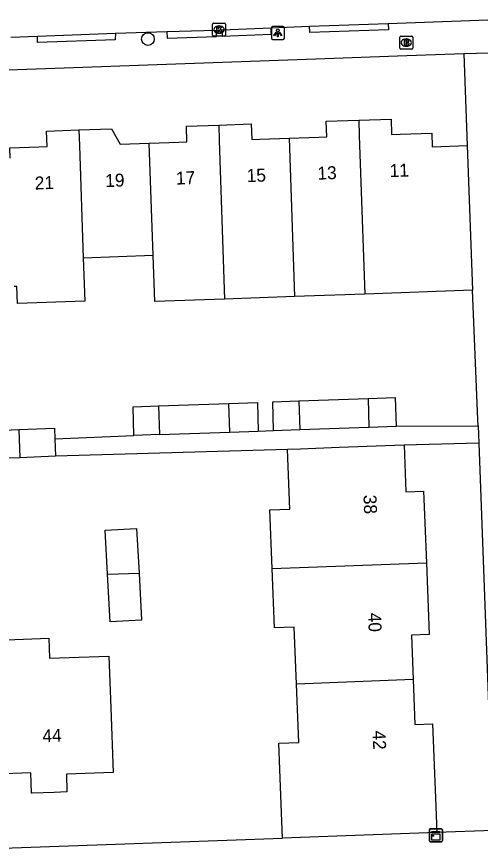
# Model space of a CAD drawing. Extents: x 161084 to 161928, y 385355 to 386522.
# Drawn here: x 161728.5 to 161764.3, y 386417 to 386481.1 of the extents above; entities that cross this region are included whole.
import ezdxf

# ---------------------------------------------------------------- set-up
doc = ezdxf.new("R2010")
doc.units = 0
for name, color, linetype in [('IMGEO_Boom', 7, 'Continuous'), ('IMGEO_Brandkraan', 7, 'Continuous'), ('IMGEO_Kast', 7, 'Continuous'), ('IMGEO_Kolk', 7, 'Continuous'), ('IMGEO_Lichtpunt', 7, 'Continuous'), ('IMGEO_Muur', 7, 'Continuous'), ('IMGEO_Pand', 7, 'Continuous'), ('IMGEO_Pand_nummerreeks', 7, 'Continuous'), ('IMGEO_Rijbaan_lokaal_open', 7, 'Continuous'), ('IMGEO_Voetpad_open', 7, 'Continuous')]:
    doc.layers.add(name, color=color, linetype=linetype)

msp = doc.modelspace()

# ---------------------------------------------------------------- linework, layer by layer
at = {"layer": 'IMGEO_Boom'}
msp.add_circle((161738.604, 386479.404), 0.489, dxfattribs=at)
at = {"layer": 'IMGEO_Brandkraan'}
for p, q in [((161758.032, 386478.709), (161758.032, 386479.561)), ((161758.107, 386479.635), (161758.959, 386479.635)), ((161758.52, 386479.415), (161758.545, 386479.415)), ((161759.033, 386479.561), (161759.033, 386478.709)), ((161758.959, 386478.635), (161758.107, 386478.635)), ((161758.543, 386478.855), (161758.518, 386478.855))]:
    msp.add_line(p, q, dxfattribs=at)
for points in [[(161758.032, 386478.709), (161758.032, 386479.561)], [(161758.107, 386479.635), (161758.959, 386479.635)], [(161758.38, 386479.335), (161758.38, 386478.935), (161758.593, 386478.935)], [(161758.611, 386479.335), (161758.38, 386479.335)], [(161758.559, 386479.254), (161758.505, 386479.254), (161758.505, 386479.178)], [(161758.505, 386479.178), (161758.558, 386479.178)], [(161759.033, 386479.561), (161759.033, 386478.709)], [(161758.959, 386478.635), (161758.107, 386478.635)], [(161758.567, 386479.102), (161758.505, 386479.102), (161758.505, 386479.021)], [(161758.505, 386479.021), (161758.567, 386479.021)]]:
    msp.add_lwpolyline(points, dxfattribs=at)
for centre, radius, start, end in [((161758.109, 386479.559), 0.0765, 91.55205, 178.44795), ((161758.109, 386479.559), 0.0765, 91.55205, 178.44795), ((161758.56, 386479.216), 0.0379, 267.82845, 90.93552), ((161758.615, 386479.19), 0.145, 59.4692, 91.53667), ((161758.64, 386479.237), 0.0922, 285.51372, 58.15012), ((161758.645, 386479.045), 0.105, 301.31148, 78.98903), ((161758.957, 386479.559), 0.0765, 1.55205, 88.44795), ((161758.957, 386479.559), 0.0765, 1.55205, 88.44795), ((161758.109, 386478.711), 0.0765, 181.55205, 268.44795), ((161758.109, 386478.711), 0.0765, 181.55205, 268.44795), ((161758.568, 386479.061), 0.0404, 269.87594, 90.50774), ((161758.599, 386479.186), 0.251, 268.66757, 293.53466), ((161758.957, 386478.711), 0.0765, 271.55205, 358.44795), ((161758.957, 386478.711), 0.0765, 271.55205, 358.44795)]:
    msp.add_arc(centre, radius, start, end, dxfattribs=at)
for centre, major_axis, ratio, start_param, end_param in [((161758.519, 386479.135), (-0.387, 0.002), 0.722429, 4.712389, 7.853982), ((161758.544, 386479.135), (-0.39, 0.002), 0.717154, 1.570796, 4.712389)]:
    msp.add_ellipse(centre, major_axis=major_axis, ratio=ratio, start_param=start_param, end_param=end_param, dxfattribs=at)
at = {"layer": 'IMGEO_Kast'}
for p, q in [((161760.318, 386417.539), (161760.318, 386418.38)), ((161760.318, 386418.38), (161760.318, 386417.539)), ((161760.393, 386418.464), (161761.234, 386418.464)), ((161761.234, 386418.464), (161760.393, 386418.464)), ((161761.318, 386418.389), (161761.318, 386417.548)), ((161761.318, 386417.548), (161761.318, 386418.389)), ((161761.243, 386417.464), (161760.402, 386417.464)), ((161760.402, 386417.464), (161761.243, 386417.464))]:
    msp.add_line(p, q, dxfattribs=at)
for points in [[(161760.513, 386418.254), (161761.113, 386418.254), (161761.113, 386418.169), (161760.513, 386418.169), (161760.513, 386418.254)], [(161760.513, 386418.079), (161761.113, 386418.079), (161761.113, 386417.59), (161760.513, 386417.59), (161760.513, 386418.079)]]:
    msp.add_lwpolyline(points, dxfattribs=at)
msp.add_circle((161760.597, 386417.928), 0.0377, dxfattribs=at)
for centre, start, end in [((161760.396, 386418.386), 92.4484, 184.28452), ((161760.396, 386418.386), 92.4484, 184.28452), ((161761.24, 386418.386), 2.4484, 94.28452), ((161761.24, 386418.386), 2.4484, 94.28452), ((161760.396, 386417.542), 182.4484, 274.28452), ((161760.396, 386417.542), 182.4484, 274.28452), ((161761.24, 386417.542), 272.4484, 4.28452), ((161761.24, 386417.542), 272.4484, 4.28452)]:
    msp.add_arc(centre, 0.0779, start, end, dxfattribs=at)
at = {"layer": 'IMGEO_Kolk'}
for p, q in [((161743.589, 386479.716), (161743.589, 386480.568)), ((161743.664, 386480.642), (161744.516, 386480.642)), ((161744.077, 386480.422), (161744.102, 386480.422)), ((161744.59, 386480.568), (161744.59, 386479.716)), ((161744.1, 386479.862), (161744.075, 386479.862)), ((161744.516, 386479.642), (161743.664, 386479.642))]:
    msp.add_line(p, q, dxfattribs=at)
for points in [[(161743.589, 386479.716), (161743.589, 386480.568)], [(161743.664, 386480.642), (161744.516, 386480.642)], [(161744.59, 386480.568), (161744.59, 386479.716)], [(161743.91, 386480.342), (161744.033, 386480.342), (161744.033, 386480.191), (161744.163, 386480.342), (161744.327, 386480.342), (161744.181, 386480.191), (161744.334, 386479.942), (161744.182, 386479.942), (161744.097, 386480.106), (161744.033, 386480.039), (161744.033, 386479.942), (161743.91, 386479.942), (161743.91, 386480.342)], [(161744.516, 386479.642), (161743.664, 386479.642)]]:
    msp.add_lwpolyline(points, dxfattribs=at)
for centre, start, end in [((161743.666, 386480.566), 91.55205, 178.44795), ((161743.666, 386480.566), 91.55205, 178.44795), ((161744.514, 386480.566), 1.55205, 88.44795), ((161744.514, 386480.566), 1.55205, 88.44795), ((161743.666, 386479.718), 181.55205, 268.44795), ((161743.666, 386479.718), 181.55205, 268.44795), ((161744.514, 386479.718), 271.55205, 358.44795), ((161744.514, 386479.718), 271.55205, 358.44795)]:
    msp.add_arc(centre, 0.0765, start, end, dxfattribs=at)
for centre, major_axis, ratio, start_param, end_param in [((161744.076, 386480.142), (-0.387, 0.002), 0.722429, 4.712389, 7.853982), ((161744.101, 386480.142), (-0.39, 0.002), 0.717154, 1.570796, 4.712389)]:
    msp.add_ellipse(centre, major_axis=major_axis, ratio=ratio, start_param=start_param, end_param=end_param, dxfattribs=at)
at = {"layer": 'IMGEO_Lichtpunt'}
for p, q in [((161748.131, 386480.275), (161748.131, 386479.468)), ((161748.131, 386480.275), (161748.131, 386479.468)), ((161749.033, 386480.37), (161748.225, 386480.37)), ((161749.033, 386480.37), (161748.225, 386480.37)), ((161749.127, 386479.468), (161749.127, 386480.275)), ((161749.127, 386479.468), (161749.127, 386480.275)), ((161748.225, 386479.374), (161749.033, 386479.374)), ((161748.225, 386479.374), (161749.033, 386479.374))]:
    msp.add_line(p, q, dxfattribs=at)
for points in [[(161748.505, 386479.939), (161748.544, 386479.911), (161748.356, 386479.649), (161748.318, 386479.676), (161748.505, 386479.939)], [(161748.607, 386479.891), (161748.654, 386479.891), (161748.654, 386479.569), (161748.607, 386479.569), (161748.607, 386479.891)], [(161748.717, 386479.911), (161748.755, 386479.938), (161748.942, 386479.676), (161748.903, 386479.648), (161748.717, 386479.911)]]:
    msp.add_lwpolyline(points, dxfattribs=at)
msp.add_circle((161748.63, 386480.073), 0.0994, dxfattribs=at)
for centre, start, end in [((161748.225, 386480.275), 90, 180), ((161748.225, 386480.275), 90, 180), ((161749.033, 386480.275), 0, 90), ((161749.033, 386480.275), 0, 90), ((161748.225, 386479.468), 180, 270), ((161748.225, 386479.468), 180, 270), ((161749.033, 386479.468), 270, 0), ((161749.033, 386479.468), 270, 360)]:
    msp.add_arc(centre, 0.0946, start, end, dxfattribs=at)
at = {"layer": 'IMGEO_Muur'}
msp.add_lwpolyline([(161736.105, 386417.289), (161748.979, 386417.745)], dxfattribs=at)
at = {"layer": 'IMGEO_Pand'}
for points in [[(161738.698, 386471.382), (161740.985, 386471.462), (161741.612, 386471.484), (161741.572, 386472.684), (161744.068, 386472.771)], [(161744.068, 386472.771), (161746.569, 386472.859), (161746.609, 386471.659), (161747.24, 386471.681), (161749.508, 386471.761)], [(161744.068, 386472.771), (161744.108, 386471.572), (161744.512, 386459.342)], [(161749.508, 386471.761), (161751.779, 386471.84), (161752.406, 386471.862), (161752.365, 386473.061), (161754.869, 386473.149)], [(161754.869, 386473.149), (161757.362, 386473.236), (161757.403, 386472.038), (161758.065, 386472.061), (161760.503, 386472.146), (161760.54, 386471.087), (161763.24, 386471.183)], [(161754.869, 386473.149), (161754.91, 386471.951), (161755.33, 386459.725)], [(161727.965, 386470.206), (161727.939, 386471.005), (161730.196, 386471.085), (161730.824, 386471.107), (161730.784, 386472.307), (161733.278, 386472.394)], [(161733.278, 386472.394), (161735.781, 386472.482), (161736.452, 386471.304), (161738.698, 386471.382)], [(161733.278, 386472.394), (161733.318, 386471.194), (161733.61, 386462.507)], [(161749.508, 386471.761), (161749.901, 386459.533)], [(161739.002, 386462.698), (161738.698, 386471.382)], [(161763.24, 386471.183), (161763.635, 386460.02)], [(161733.61, 386462.507), (161733.728, 386459.181), (161728.547, 386458.997), (161728.5, 386460.324), (161728.29, 386460.317)], [(161739.002, 386462.698), (161733.61, 386462.507)], [(161744.512, 386459.342), (161739.128, 386459.151), (161739.002, 386462.698)], [(161763.635, 386460.02), (161755.33, 386459.725)], [(161749.901, 386459.533), (161744.512, 386459.342)], [(161755.33, 386459.725), (161749.901, 386459.533)], [(161750.247, 386451.483), (161755.586, 386451.67)], [(161755.586, 386451.67), (161757.684, 386451.743), (161757.765, 386449.545)], [(161755.586, 386451.67), (161755.656, 386449.469)], [(161737.525, 386448.815), (161737.466, 386451.037), (161739.407, 386451.105)], [(161739.407, 386451.105), (161744.839, 386451.294)], [(161739.407, 386451.105), (161739.485, 386448.886)], [(161744.839, 386451.294), (161747.048, 386451.372), (161747.107, 386449.161)], [(161744.925, 386449.082), (161744.839, 386451.294)], [(161748.298, 386449.204), (161748.239, 386451.413), (161750.247, 386451.483)], [(161750.247, 386451.483), (161750.318, 386449.276)], [(161728.724, 386447.1), (161726.964, 386447.03), (161726.878, 386449.2), (161728.653, 386449.271)], [(161728.653, 386449.271), (161731.391, 386449.38), (161731.424, 386448.567)], [(161728.653, 386449.271), (161728.724, 386447.1)], [(161739.485, 386448.886), (161744.925, 386449.082)], [(161744.925, 386449.082), (161747.107, 386449.161)], [(161748.298, 386449.204), (161750.318, 386449.276)], [(161750.318, 386449.276), (161755.656, 386449.469)], [(161755.656, 386449.469), (161757.765, 386449.545)], [(161731.424, 386448.567), (161731.478, 386447.21)], [(161739.485, 386448.886), (161737.525, 386448.815)], [(161748.18, 386438.561), (161748.007, 386443.071), (161749.546, 386443.131), (161749.37, 386447.728)], [(161758.364, 386448.074), (161753.368, 386447.882), (161750.367, 386447.766), (161749.37, 386447.728)], [(161758.364, 386448.074), (161758.503, 386444.477), (161759.872, 386444.53), (161760.086, 386438.985)], [(161731.478, 386447.21), (161728.724, 386447.1)], [(161735.482, 386438.109), (161735.294, 386441.502), (161737.726, 386441.637), (161737.918, 386438.196)], [(161748.18, 386438.561), (161760.086, 386438.985)], [(161760.086, 386438.985), (161760.298, 386433.469), (161758.93, 386433.417), (161759.063, 386429.975)], [(161737.918, 386438.196), (161738.119, 386434.572), (161735.686, 386434.437), (161735.482, 386438.109)], [(161735.482, 386438.109), (161737.918, 386438.196)], [(161750.064, 386429.636), (161749.895, 386434.026), (161748.357, 386433.967), (161748.18, 386438.561)], [(161726.362, 386433.006), (161730.948, 386433.168), (161731.002, 386431.622), (161735.594, 386431.784), (161735.735, 386427.796), (161735.911, 386422.799), (161732.308, 386422.671), (161732.357, 386421.308), (161731.363, 386421.273), (161729.665, 386421.213), (161729.619, 386421.211), (161729.563, 386422.772), (161726.731, 386422.671)], [(161759.063, 386429.975), (161750.064, 386429.636)], [(161759.063, 386429.975), (161759.196, 386426.523), (161760.565, 386426.576), (161760.787, 386420.832), (161760.89, 386418.179)], [(161748.979, 386417.745), (161748.878, 386420.375), (161748.698, 386425.072), (161750.237, 386425.132), (161750.064, 386429.636)], [(161760.89, 386418.179), (161748.979, 386417.745)]]:
    msp.add_lwpolyline(points, dxfattribs=at)
at = {"layer": 'IMGEO_Rijbaan_lokaal_open'}
for points in [[(161757.134, 386480.616), (161771.818, 386481.141)], [(161751.075, 386480.407), (161757.134, 386480.616)], [(161730.077, 386479.627), (161736.096, 386479.861)], [(161736.096, 386479.861), (161740.072, 386479.982)], [(161740.072, 386479.982), (161743.869, 386480.104)], [(161743.869, 386480.104), (161744.312, 386480.128)], [(161744.312, 386480.128), (161748.101, 386480.279)], [(161748.101, 386480.279), (161751.075, 386480.407)], [(161728.029, 386479.543), (161730.077, 386479.627)]]:
    msp.add_lwpolyline(points, dxfattribs=at)
at = {"layer": 'IMGEO_Voetpad_open'}
for points in [[(161757.134, 386480.616), (161757.151, 386480.117), (161751.092, 386479.908), (161751.075, 386480.407)], [(161736.096, 386479.861), (161736.084, 386479.361), (161730.093, 386479.156), (161730.077, 386479.627)], [(161740.072, 386479.982), (161740.088, 386479.483), (161743.885, 386479.605), (161743.869, 386480.104)], [(161744.312, 386480.128), (161744.331, 386479.629), (161748.12, 386479.78), (161748.101, 386480.279)], [(161762.969, 386478.26), (161757.852, 386478.078), (161751.565, 386477.855), (161689.649, 386475.654)], [(161766.898, 386478.379), (161762.969, 386478.26)], [(161762.969, 386478.26), (161763.24, 386471.183)], [(161764.081, 386449.555), (161764.063, 386450.042), (161763.635, 386460.02)], [(161747.107, 386449.161), (161748.298, 386449.204)], [(161757.765, 386449.545), (161764.081, 386449.555)], [(161764.081, 386449.555), (161764.13, 386448.225)], [(161731.424, 386448.567), (161737.525, 386448.815)], [(161749.37, 386447.728), (161731.478, 386447.21)], [(161764.13, 386448.225), (161758.364, 386448.074)], [(161764.13, 386448.225), (161765.236, 386418.338)], [(161765.236, 386418.338), (161760.89, 386418.179)], [(161643.913, 386414.021), (161736.105, 386417.289), (161748.979, 386417.745)]]:
    msp.add_lwpolyline(points, dxfattribs=at)

# ---------------------------------------------------------------- texts
at = {"layer": 'IMGEO_Pand_nummerreeks'}
for s, rotation, p in [('13', 2.00535, (161751.696, 386468.555)), ('11', 2.00535, (161757.268, 386468.75)), ('19', 2.00535, (161735.323, 386467.982)), ('17', 2.00535, (161740.781, 386468.173)), ('15', 2.00535, (161746.238, 386468.364)), ('21', 2.00535, (161729.887, 386467.791)), ('38', 272.21141, (161755.231, 386444.22)), ('40', 272.21061, (161755.582, 386435.123)), ('44', 1.98816, (161730.476, 386425.131)), ('42', 272.21061, (161755.932, 386426.031))]:
    msp.add_text(s, height=1, rotation=rotation, dxfattribs=at).set_placement(p)

doc.saveas('drawing.dxf')
